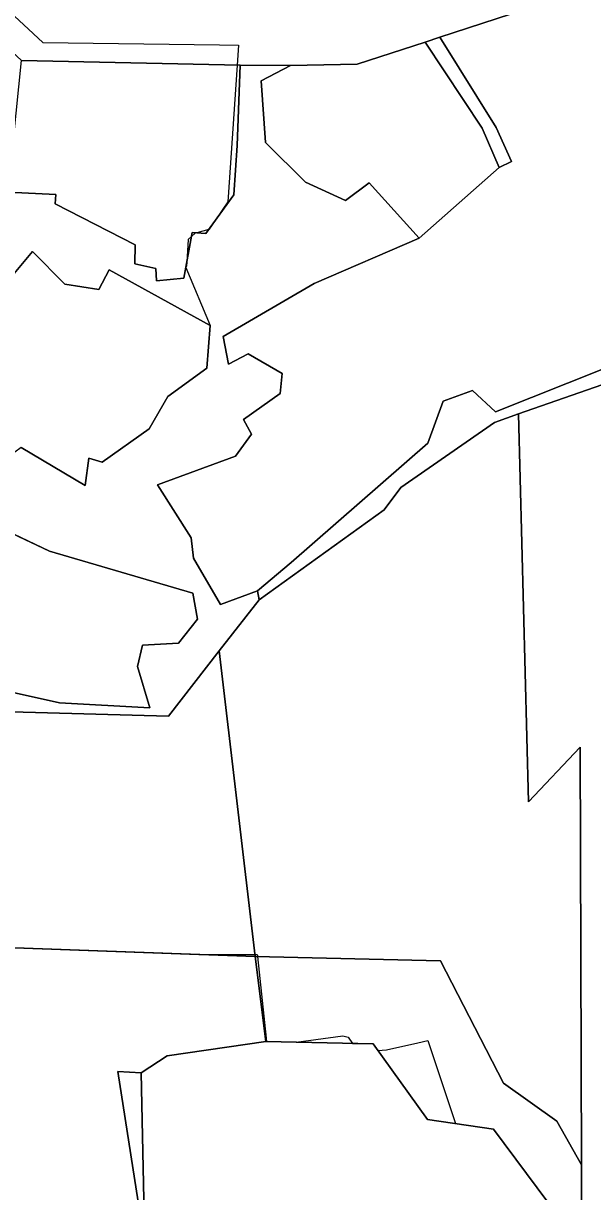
# Model space of a CAD drawing. Extents: x -477304 to -465429, y -1159113 to -1149210.
# Drawn here: x -474881.8 to -474726.6, y -1151224.6 to -1150906 of the extents above; entities that cross this region are included whole.
import ezdxf

# ---------------------------------------------------------------- set-up
doc = ezdxf.new("R2010")
doc.units = 0
for name, color, linetype in [('BPEJ_s', 7, 'Continuous'), ('ostatni_s', 7, 'Continuous'), ('PUPFL_s', 7, 'Continuous'), ('trav_porost_s', 7, 'Continuous')]:
    doc.layers.add(name, color=color, linetype=linetype)

msp = doc.modelspace()

# ---------------------------------------------------------------- linework, layer by layer
at = {"layer": 'BPEJ_s'}
for points in [[(-474888.31, -1150900.46), (-474876.55, -1150911.27), (-474828.4, -1150911.91), (-474823.16, -1150912.01), (-474823.53, -1150917.44), (-474826.06, -1150954.74), (-474829.34, -1150959.53), (-474831.17, -1150962.19), (-474831.29, -1150962.23), (-474834.55, -1150963.13), (-474835, -1150963.26), (-474836.02, -1150964.17), (-474836.92, -1150964.96), (-474837.29, -1150971.17), (-474837.35, -1150972.21), (-474837.55, -1150972.65), (-474830.94, -1150988.44), (-474831.8, -1151000.05), (-474842.44, -1151007.83), (-474847.54, -1151016.57), (-474860.39, -1151025.65), (-474864.02, -1151024.6), (-474865.02, -1151032.05), (-474882.41, -1151021.68)], [(-474888.31, -1150900.46), (-474876.55, -1150911.27), (-474828.4, -1150911.91), (-474823.16, -1150912.01), (-474823.53, -1150917.44), (-474826.06, -1150954.74), (-474829.34, -1150959.53), (-474831.17, -1150962.19), (-474831.29, -1150962.23), (-474834.55, -1150963.13), (-474835, -1150963.26), (-474836.02, -1150964.17), (-474836.92, -1150964.96), (-474837.29, -1150971.17), (-474837.35, -1150972.21), (-474837.55, -1150972.65), (-474830.94, -1150988.44), (-474831.8, -1151000.05), (-474842.44, -1151007.83), (-474847.54, -1151016.57), (-474860.39, -1151025.65), (-474864.02, -1151024.6), (-474865.02, -1151032.05), (-474882.41, -1151021.68)], [(-474891.72, -1151041.93), (-474874.75, -1151049.96), (-474835.65, -1151061.42), (-474834.35, -1151068.55), (-474839.54, -1151075.03), (-474849.33, -1151075.61), (-474850.7, -1151081.44), (-474847.32, -1151092.68), (-474872.02, -1151091.31), (-474886.27, -1151088.14)], [(-474891.72, -1151041.93), (-474874.75, -1151049.96), (-474835.65, -1151061.42), (-474834.35, -1151068.55), (-474839.54, -1151075.03), (-474849.33, -1151075.61), (-474850.7, -1151081.44), (-474847.32, -1151092.68), (-474872.02, -1151091.31), (-474886.27, -1151088.14)], [(-474914.54, -1151157.01), (-474834, -1151159.92), (-474818.74, -1151159.92), (-474818.07, -1151159.92), (-474818.03, -1151160.23), (-474818, -1151160.5), (-474815.61, -1151182.73), (-474815.51, -1151183.66), (-474811.38, -1151183.76), (-474807.44, -1151183.86), (-474794.73, -1151182.09), (-474793.24, -1151182.52), (-474792.08, -1151184.22), (-474786.46, -1151184.35), (-474785.18, -1151186.13), (-474782.8, -1151185.93), (-474774.28, -1151184.01), (-474771.57, -1151183.4), (-474764.01, -1151206.07), (-474753.64, -1151207.57), (-474732.75, -1151235.66)], [(-474914.54, -1151157.01), (-474834, -1151159.92), (-474818.74, -1151159.92), (-474818.07, -1151159.92), (-474818.03, -1151160.23)], [(-474818.03, -1151160.23), (-474818, -1151160.5), (-474815.61, -1151182.73), (-474815.51, -1151183.66), (-474811.38, -1151183.76), (-474807.44, -1151183.86), (-474794.73, -1151182.09), (-474793.24, -1151182.52), (-474792.08, -1151184.22), (-474786.46, -1151184.35), (-474785.18, -1151186.13), (-474782.8, -1151185.93), (-474774.28, -1151184.01), (-474771.57, -1151183.4), (-474764.01, -1151206.07), (-474753.64, -1151207.57), (-474732.75, -1151235.66)]]:
    msp.add_lwpolyline(points, dxfattribs=at)
at = {"layer": 'ostatni_s'}
for points in [[(-474851.43, -1150971.65), (-474851.32, -1150966.41), (-474873.2, -1150955.21), (-474872.98, -1150952.73), (-474885.96, -1150952.1), (-474882.37, -1150916.13), (-474822.69, -1150917.46), (-474823.58, -1150939.38), (-474824.47, -1150952.78), (-474832.08, -1150963.32), (-474835.82, -1150963.04), (-474838.08, -1150975.56), (-474845.58, -1150976.28), (-474845.75, -1150972.86)], [(-474856.06, -1151191.88), (-474849.72, -1151192.25), (-474849.03, -1151226.72), (-474852.37, -1151251.62), (-474855.66, -1151255.2), (-474855.72, -1151237.99), (-474850.5, -1151227.4)]]:
    msp.add_lwpolyline(points, close=True, dxfattribs=at)
at = {"layer": 'PUPFL_s'}
for points in [[(-474702.61, -1150888.34), (-474768.3, -1150909.83), (-474772.29, -1150911.13), (-474790.82, -1150917.19), (-474809.02, -1150917.52), (-474822.69, -1150917.46), (-474882.37, -1150916.13), (-474898.33, -1150901.44)], [(-474723.6, -1151000.21), (-474753.09, -1151011.97), (-474759.33, -1151006.14), (-474767.34, -1151009.08), (-474771.5, -1151020.48), (-474808.79, -1151053.03), (-474818.04, -1151060.75), (-474828.05, -1151064.48), (-474835.47, -1151051.85), (-474836.1, -1151046.33), (-474845.28, -1151031.85), (-474824.03, -1151024.02), (-474819.67, -1151018.06), (-474821.77, -1151014.06), (-474811.84, -1151006.95), (-474811.24, -1151001.49), (-474820.55, -1150996.14), (-474825.9, -1150998.95), (-474827.33, -1150991.45), (-474802.58, -1150977), (-474773.9, -1150964.59), (-474752.07, -1150945.34), (-474748.76, -1150943.74), (-474752.95, -1150934.45), (-474768.3, -1150909.83), (-474702.61, -1150888.34)], [(-474885.96, -1150952.1), (-474872.98, -1150952.73), (-474873.2, -1150955.21), (-474851.32, -1150966.41), (-474851.43, -1150971.65), (-474845.75, -1150972.86), (-474845.58, -1150976.28), (-474838.08, -1150975.56), (-474835.82, -1150963.04), (-474832.08, -1150963.32), (-474824.47, -1150952.78), (-474823.58, -1150939.38), (-474822.69, -1150917.46), (-474809.02, -1150917.52), (-474817.02, -1150921.74), (-474815.86, -1150938.5), (-474804.89, -1150949.37), (-474793.97, -1150954.33), (-474787.58, -1150949.48), (-474773.9, -1150964.59), (-474802.58, -1150977), (-474827.33, -1150991.45), (-474825.9, -1150998.95), (-474820.55, -1150996.14), (-474811.24, -1151001.49), (-474811.84, -1151006.95), (-474821.77, -1151014.06), (-474819.67, -1151018.06), (-474824.03, -1151024.02), (-474845.28, -1151031.85), (-474836.1, -1151046.33), (-474835.47, -1151051.85), (-474828.05, -1151064.48), (-474818.04, -1151060.75), (-474817.5, -1151063.24), (-474828.42, -1151077.13), (-474842.31, -1151094.92), (-474885.16, -1151093.76)], [(-474882.41, -1151021.68), (-474865.02, -1151032.05), (-474864.02, -1151024.6), (-474860.39, -1151025.65), (-474847.54, -1151016.57), (-474842.44, -1151007.83), (-474831.8, -1151000.05), (-474830.94, -1150988.44), (-474858.46, -1150973.25), (-474861.24, -1150978.65), (-474870.5, -1150977.11), (-474879.38, -1150968.28), (-474884.78, -1150974.79)], [(-474886.27, -1151088.14), (-474872.02, -1151091.31), (-474847.32, -1151092.68), (-474850.7, -1151081.44), (-474849.33, -1151075.61), (-474839.54, -1151075.03), (-474834.35, -1151068.55), (-474835.65, -1151061.42), (-474874.75, -1151049.96), (-474892.14, -1151041.73)]]:
    msp.add_lwpolyline(points, dxfattribs=at)
for points in [[(-474804.89, -1150949.37), (-474815.86, -1150938.5), (-474817.02, -1150921.74), (-474809.02, -1150917.52), (-474790.82, -1150917.19), (-474772.29, -1150911.13), (-474756.7, -1150934.59), (-474752.07, -1150945.34), (-474773.9, -1150964.59), (-474787.58, -1150949.48), (-474793.97, -1150954.33)], [(-474756.7, -1150934.59), (-474772.29, -1150911.13), (-474768.3, -1150909.83), (-474752.95, -1150934.45), (-474748.76, -1150943.74), (-474752.07, -1150945.34)], [(-474771.5, -1151020.48), (-474767.34, -1151009.08), (-474759.33, -1151006.14), (-474753.09, -1151011.97), (-474723.6, -1151000.21), (-474686.51, -1150984.37), (-474670.32, -1150982.52), (-474684.68, -1150990.84), (-474746.79, -1151012.54), (-474753.4, -1151014.85), (-474778.87, -1151032.61), (-474783.44, -1151038.67), (-474817.5, -1151063.24), (-474818.04, -1151060.75), (-474808.79, -1151053.03)], [(-474676.29, -1151004.05), (-474667.81, -1151008.4), (-474669.06, -1151050.05), (-474673.95, -1151049.94), (-474676.41, -1151051.66), (-474687.9, -1151268.42), (-474690.03, -1151290.74), (-474693.1, -1151288.87), (-474729.6, -1151233.93), (-474729.65, -1151217.27), (-474730.02, -1151103.38), (-474744.13, -1151118.28), (-474746.79, -1151012.54), (-474684.68, -1150990.84)], [(-474753.4, -1151014.85), (-474746.79, -1151012.54), (-474744.13, -1151118.28), (-474730.02, -1151103.38), (-474729.65, -1151217.27), (-474736.39, -1151205.41), (-474750.93, -1151195), (-474768.1, -1151161.67), (-474818.67, -1151160.48), (-474828.42, -1151077.13), (-474817.5, -1151063.24), (-474783.44, -1151038.67), (-474778.87, -1151032.61)], [(-474896.97, -1151119.73), (-474885.16, -1151093.76), (-474842.31, -1151094.92), (-474828.42, -1151077.13), (-474818.67, -1151160.48), (-474914.54, -1151157.01), (-474906.9, -1151140.95)], [(-474729.6, -1151233.93), (-474732.75, -1151235.66), (-474753.64, -1151207.57), (-474771.63, -1151204.97), (-474786.46, -1151184.35), (-474815.72, -1151183.66), (-474818.67, -1151160.48), (-474768.1, -1151161.67), (-474750.93, -1151195), (-474736.39, -1151205.41), (-474729.65, -1151217.27)]]:
    msp.add_lwpolyline(points, close=True, dxfattribs=at)
at = {"layer": 'trav_porost_s'}
for points in [[(-474888.3, -1150987.35), (-474884.78, -1150974.79), (-474879.38, -1150968.28), (-474870.5, -1150977.11), (-474861.24, -1150978.65), (-474858.46, -1150973.25), (-474830.94, -1150988.44), (-474831.8, -1151000.05), (-474842.44, -1151007.83), (-474847.54, -1151016.57), (-474860.39, -1151025.65), (-474864.02, -1151024.6), (-474865.02, -1151032.05), (-474882.41, -1151021.68), (-474885.91, -1151024.21), (-474884.81, -1151029.15), (-474890.73, -1151024.63)], [(-474839.54, -1151075.03), (-474849.33, -1151075.61), (-474850.7, -1151081.44), (-474847.32, -1151092.68), (-474872.02, -1151091.31), (-474886.27, -1151088.14), (-474896.86, -1151084.58), (-474892.14, -1151041.73), (-474874.75, -1151049.96), (-474835.65, -1151061.42), (-474834.35, -1151068.55)], [(-474751.46, -1151245.92), (-474857.44, -1151293.54), (-474860.18, -1151294.77), (-474861.96, -1151287.59), (-474864.31, -1151275.47), (-474855.66, -1151255.2), (-474852.37, -1151251.62), (-474849.03, -1151226.72), (-474849.72, -1151192.25), (-474842.63, -1151187.58), (-474815.72, -1151183.66), (-474786.46, -1151184.35), (-474771.63, -1151204.97), (-474753.64, -1151207.57), (-474732.75, -1151235.66)]]:
    msp.add_lwpolyline(points, close=True, dxfattribs=at)
msp.add_lwpolyline([(-474903.51, -1151240.22), (-474912, -1151215.7), (-474914.54, -1151157.01), (-474818.67, -1151160.48), (-474815.72, -1151183.66), (-474842.63, -1151187.58), (-474849.72, -1151192.25), (-474856.06, -1151191.88), (-474850.5, -1151227.4)], dxfattribs=at)

doc.saveas('drawing.dxf')
